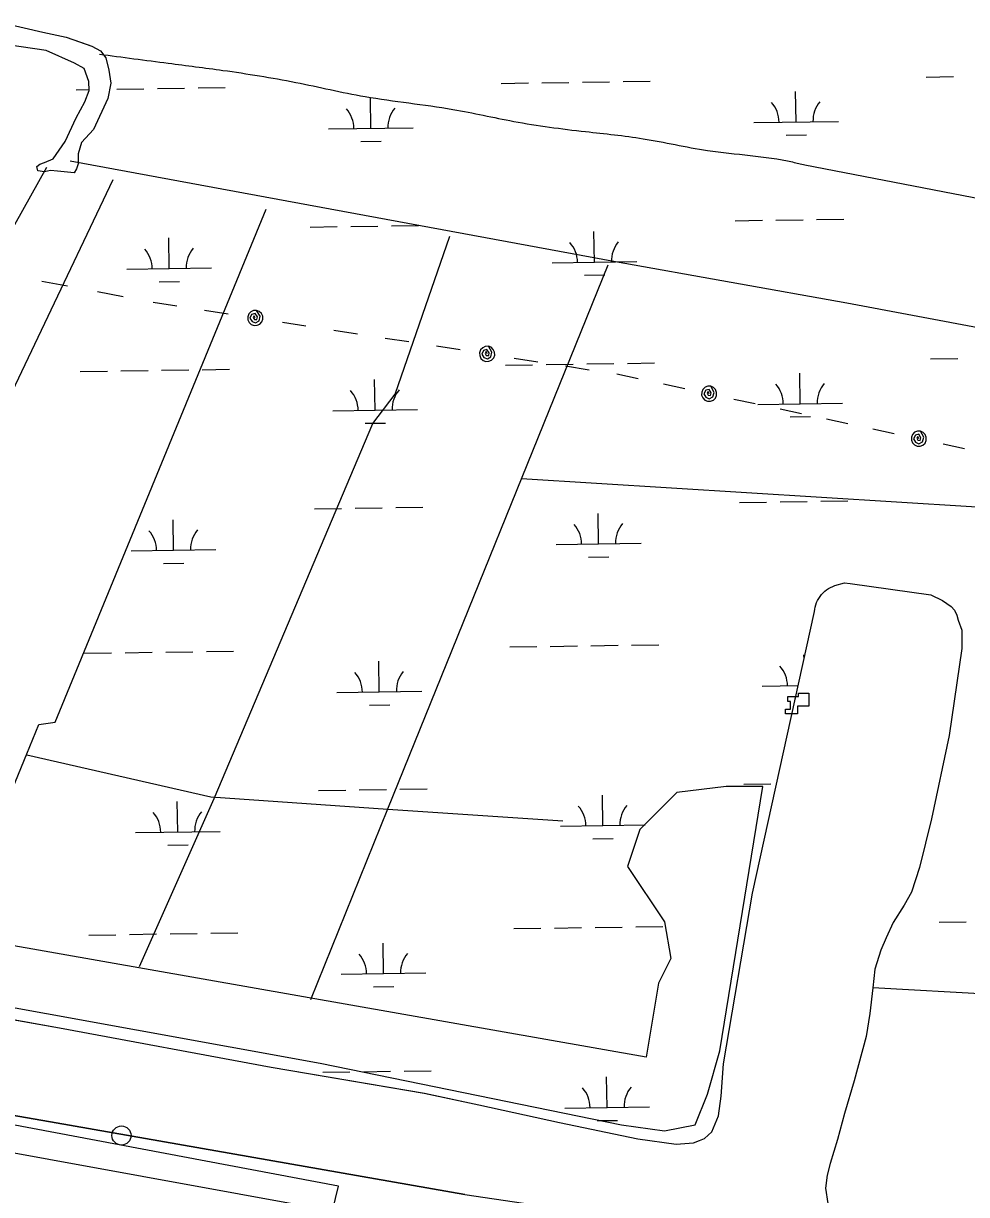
# Model space of a CAD drawing. Extents: x 3807117 to 3845308, y 337856 to 363736.
# Drawn here: x 3817285 to 3818398, y 358167 to 359550 of the extents above; entities that cross this region are included whole.
import ezdxf

# ---------------------------------------------------------------- set-up
doc = ezdxf.new("R2010")
doc.units = 0
for name, color, linetype in [('V-CHAN-DOCK', 7, 'Continuous'), ('V-DOMW-TANK', 7, 'Continuous'), ('V-SITE-VEGE', 7, 'Continuous'), ('V-TOPO-SHOR', 7, 'Continuous'), ('V-UTIL-LINE', 7, 'Continuous'), ('V-WETL-SWMP', 7, 'Continuous')]:
    doc.layers.add(name, color=color, linetype=linetype)

msp = doc.modelspace()

# ---------------------------------------------------------------- linework, layer by layer
at = {"layer": 'V-CHAN-DOCK'}
msp.add_lwpolyline([(3818186.8, 358755.1), (3818199.6, 358755.1), (3818199.6, 358759), (3818211.8, 358759), (3818211.8, 358743.6), (3818198.3, 358743.6), (3818198.3, 358734.6), (3818184.2, 358734.6), (3818184.2, 358740.4), (3818190, 358740.4), (3818190, 358749.4), (3818186.8, 358749.4)], close=True, dxfattribs=at)
at = {"layer": 'V-DOMW-TANK'}
msp.add_circle((3817400.3, 358236.9), 11.3, dxfattribs=at)
at = {"layer": 'V-SITE-VEGE'}
for points in [[(3815594.5, 358692.5), (3817634.8, 358322.2), (3817990.6, 358249.6), (3818041.4, 358242.4), (3818077.7, 358249.6), (3818092.2, 358285.9), (3818106.7, 358336.7), (3818157.6, 358649), (3818114, 358649), (3818055.9, 358641.7), (3818012.4, 358598.1), (3817997.8, 358554.6), (3818041.4, 358489.2), (3818048.7, 358445.7), (3818034.1, 358416.6), (3818019.6, 358329.5), (3816618.3, 358576.3)], [(3815144.4, 357313), (3815224.2, 357407.4), (3815296.8, 357552.6), (3815340.4, 357661.5), (3815362.2, 357763.1), (3815391.2, 357864.8), (3815485.6, 358024.5), (3815500.1, 358140.7), (3815536.4, 358227.8), (3815536.4, 358249.6), (3815667.1, 358431.1), (3815725.2, 358482), (3815783.3, 358496.5), (3815855.9, 358474.7), (3817649.3, 358148), (3817656.6, 358177), (3815768.8, 358532.8), (3815667.1, 358518.3), (3815580, 358467.4), (3815521.9, 358402.1), (3815456.6, 358264.1), (3815020.9, 357378.3), (3814977.4, 357342)]]:
    msp.add_lwpolyline(points, dxfattribs=at)
at = {"layer": 'V-TOPO-SHOR'}
msp.add_line((3818207.1, 359382.7), (3819244.6, 359182.7), dxfattribs=at)
for points in [[(3817263.6, 359549.8), (3817307.7, 359539.6), (3817335, 359533.5), (3817353.2, 359527.3), (3817365.2, 359523.1), (3817375.7, 359517.6), (3817382, 359509.3), (3817385.6, 359494.6), (3817387.8, 359479.2), (3817384.4, 359461), (3817367.2, 359424.5), (3817353.3, 359409.1), (3817349.2, 359395.8), (3817349.2, 359383.9), (3817347.2, 359378.3), (3817344.4, 359373.4), (3817324.8, 359375.3), (3817316.4, 359376), (3817309.4, 359374.5), (3817301.7, 359375.9), (3817300.3, 359380.8), (3817303.8, 359383.6), (3817309.4, 359385.7), (3817319.8, 359390), (3817333.7, 359410.4), (3817346.8, 359438.4), (3817357.2, 359457.4), (3817362, 359470.7), (3817361.9, 359481.2), (3817356.2, 359496.5), (3817345, 359502.7), (3817311.3, 359517.9), (3817265.8, 359524.6)], [(3817339.7, 359387.5), (3817983.5, 359268.9), (3818256.7, 359219.8), (3818908.3, 359097.4), (3819265.9, 359043.4), (3819536.7, 358997.1), (3819762.8, 358949.4), (3819999.6, 358899.9), (3820325, 358752.5), (3820675.2, 358598.3), (3821261.8, 358339.5), (3821379.5, 358286), (3821364.8, 358255.7)], [(3816837.2, 358529.8), (3817312.4, 359380.2)], [(3816992.8, 358501.8), (3817136.5, 358832.1), (3817390.6, 359365.5)], [(3817193.3, 358455.7), (3817288.8, 358687.5), (3817302.7, 358722.2), (3817322.1, 358725), (3817571.2, 359330.4)], [(3817421.7, 358436.4), (3817509.7, 358634.9), (3817697.2, 359077.5), (3817723.4, 359112), (3817788.1, 359298.5)], [(3817623.7, 358397.5), (3817714.6, 358622.6), (3817974.8, 359264.7)], [(3818846.4, 358951.7), (3817872.5, 359012.3)], [(3818218.4, 358855.4), (3818218.7, 358858.1), (3818219.3, 358860.8), (3818220, 358863.5), (3818220.9, 358866.1), (3818222.1, 358868.6), (3818223.4, 358871), (3818225, 358873.3), (3818226.7, 358875.5), (3818228.5, 358877.5), (3818230.6, 358879.4), (3818232.7, 358881.1), (3818235, 358882.6), (3818237.4, 358884), (3818239.9, 358885.2), (3818242.5, 358886.1), (3818253.7, 358889.5), (3818260.5, 358888.6), (3818355.6, 358875.4), (3818369.3, 358868.5), (3818379.6, 358861.6), (3818383.8, 358857.3), (3818386.4, 358851.3), (3818388.1, 358845.3), (3818392.3, 358833.3), (3818392.2, 358811.9), (3818377.3, 358709.1), (3818356.4, 358610.6), (3818342.5, 358553.2), (3818333, 358524.1), (3818324.3, 358508.7), (3818311.4, 358488.2), (3818302.8, 358470.2), (3818296.7, 358455.7), (3818289.8, 358433.4), (3818287.1, 358411.1), (3818283.6, 358381.1), (3818279.2, 358353.7), (3818265.3, 358301.5), (3818254, 358263), (3818245.4, 358232.1), (3818236.7, 358203.9), (3818233.2, 358190.2), (3818231.4, 358174.8), (3818234, 358156.7)], [(3816977.5, 358426.9), (3817327, 358363.9), (3817577.1, 358317.6), (3817757.8, 358287), (3817822.1, 358273), (3817917.2, 358252.1), (3818009.7, 358233), (3818055.1, 358226.8), (3818075.6, 358228.4), (3818082.5, 358231), (3818088.5, 358233.5), (3818097.1, 358241.2), (3818104.9, 358260.1), (3818108.4, 358283.2), (3818111.1, 358321.7), (3818145.2, 358523), (3818218.4, 358855.4)], [(3818769.4, 358772.5), (3818727.1, 358670.2), (3818688.1, 358575.1), (3818656.4, 358506.1), (3818637.1, 358440.2), (3818629.1, 358412.9), (3818621.2, 358401.8), (3818606.1, 358393.4), (3818593.7, 358389.5), (3818526.5, 358397.7), (3818427.9, 358403.5), (3818287.1, 358411.1)], [(3817921.5, 358608.2), (3817714.7, 358621.8), (3817505.9, 358636.3), (3817288.5, 358686)], [(3817262.4, 358262.3), (3817323.3, 358252)], [(3817323.3, 358252), (3817805.5, 358167.2), (3817920.3, 358150.5), (3817957.1, 358144.4), (3817976, 358138.3), (3817998.5, 358123.2)]]:
    msp.add_lwpolyline(points, dxfattribs=at)
msp.add_spline([(3817374.3, 359513.5), (3817455.6, 359502.9), (3817520.1, 359494.4), (3817606, 359480.2), (3817687.8, 359463.5), (3817791.6, 359448.3), (3817863.3, 359434.2), (3817948.1, 359422.1), (3818016.1, 359413.7), (3818092, 359399.9), (3818192.6, 359386.2), (3818207.1, 359382.7)], degree=3, dxfattribs=at)
at = {"layer": 'V-UTIL-LINE'}
for points in [[(3817306.5, 359245.7), (3817336.7, 359240)], [(3817372.2, 359233.2), (3817402.4, 359227.5)], [(3817437.9, 359220.8), (3817465.7, 359216.5)], [(3817498.5, 359211.4), (3817526.4, 359207.1)], [(3817558.3, 359202.1), (3817557.1, 359204.7), (3817555.9, 359202.7), (3817557.2, 359200.3), (3817560.1, 359200.1), (3817560.8, 359203.5), (3817558.1, 359207.3), (3817554, 359206.2), (3817552, 359201.7), (3817554.5, 359197.9), (3817558.7, 359196.3), (3817562.8, 359198.7), (3817564, 359204.1), (3817559.7, 359211), (3817556.2, 359210.9), (3817553, 359209.4), (3817550.6, 359206.8), (3817549.4, 359203.5), (3817549.6, 359200), (3817551.1, 359196.8), (3817553.6, 359194.5), (3817556.9, 359193.2), (3817560.4, 359193.4), (3817563.6, 359194.9), (3817566, 359197.5), (3817567.2, 359200.8), (3817567.1, 359204.3), (3817565.6, 359207.5), (3817563, 359209.8), (3817559.7, 359211)], [(3817590.3, 359197.2), (3817618.1, 359192.9)], [(3817650.9, 359187.8), (3817678.8, 359183.5)], [(3817711.5, 359178.4), (3817739.4, 359174.1)], [(3817772.2, 359169), (3817800, 359164.7)], [(3817832, 359159.7), (3817830.7, 359162.3), (3817829.6, 359160.3), (3817830.8, 359157.8), (3817833.8, 359157.7), (3817834.5, 359161), (3817831.8, 359164.9), (3817827.7, 359163.7), (3817825.7, 359159.3), (3817828.2, 359155.5), (3817832.4, 359153.8), (3817836.5, 359156.3), (3817837.7, 359161.7), (3817833.4, 359168.6), (3817829.8, 359168.5), (3817826.7, 359167), (3817824.3, 359164.4), (3817823.1, 359161.1), (3817823.2, 359157.6), (3817824.7, 359154.4), (3817827.3, 359152), (3817830.6, 359150.8), (3817834.1, 359151), (3817837.3, 359152.4), (3817839.7, 359155), (3817840.9, 359158.3), (3817840.7, 359161.8), (3817839.2, 359165), (3817836.7, 359167.4), (3817833.4, 359168.6)], [(3817863.9, 359154.8), (3817891.8, 359150.4)], [(3817924.6, 359145.4), (3817952.4, 359141)], [(3817985.2, 359136), (3818010.4, 359130.5)], [(3818040, 359124.2), (3818065.2, 359118.8)], [(3818094.1, 359112.6), (3818093, 359115.3), (3818091.7, 359113.3), (3818092.9, 359110.8), (3818095.8, 359110.5), (3818096.6, 359113.8), (3818094.2, 359117.8), (3818090, 359116.8), (3818087.8, 359112.5), (3818090.1, 359108.6), (3818094.1, 359106.7), (3818098.4, 359108.9), (3818099.9, 359114.2), (3818096, 359121.4), (3818092.5, 359121.5), (3818089.2, 359120.2), (3818086.7, 359117.7), (3818085.3, 359114.5), (3818085.2, 359111), (3818086.5, 359107.7), (3818089, 359105.2), (3818092.2, 359103.8), (3818095.7, 359103.7), (3818099, 359105), (3818101.5, 359107.5), (3818102.9, 359110.7), (3818102.9, 359114.2), (3818101.6, 359117.5), (3818099.2, 359120), (3818096, 359121.4)], [(3818123, 359106.4), (3818148.2, 359101)], [(3818177.8, 359094.6), (3818203, 359089.2)], [(3818232.6, 359082.9), (3818257.8, 359077.5)], [(3818287.4, 359071.1), (3818312.6, 359065.7)], [(3818341.5, 359059.5), (3818340.4, 359062.2), (3818339.2, 359060.2), (3818340.3, 359057.7), (3818343.2, 359057.4), (3818344.1, 359060.7), (3818341.6, 359064.7), (3818337.5, 359063.8), (3818335.2, 359059.5), (3818337.5, 359055.5), (3818341.6, 359053.6), (3818345.8, 359055.9), (3818347.3, 359061.2), (3818343.4, 359068.3), (3818339.9, 359068.4), (3818336.6, 359067.1), (3818334.1, 359064.6), (3818332.7, 359061.4), (3818332.7, 359057.9), (3818334, 359054.6), (3818336.4, 359052.1), (3818339.6, 359050.7), (3818343.1, 359050.7), (3818346.4, 359052), (3818348.9, 359054.4), (3818350.3, 359057.6), (3818350.4, 359061.2), (3818349.1, 359064.4), (3818346.6, 359066.9), (3818343.4, 359068.3)], [(3818370.4, 359053.3), (3818395.6, 359047.9)]]:
    msp.add_lwpolyline(points, dxfattribs=at)
at = {"layer": 'V-WETL-SWMP'}
for p, q in [((3817263.6, 359549.8), (3817307.7, 359539.6)), ((3817307.7, 359539.6), (3817335, 359533.5)), ((3817311.3, 359517.9), (3817265.8, 359524.6)), ((3817335, 359533.5), (3817365.2, 359523.1)), ((3817345, 359502.7), (3817311.3, 359517.9)), ((3817365.2, 359523.1), (3817375.7, 359517.6)), ((3817375.7, 359517.6), (3817382, 359509.3)), ((3817356.2, 359496.5), (3817345, 359502.7)), ((3817382, 359509.3), (3817385.6, 359494.6)), ((3817361.9, 359481.2), (3817356.2, 359496.5)), ((3817385.6, 359494.6), (3817387.8, 359479.2)), ((3818350.4, 359486.5), (3818382.4, 359487)), ((3817346.7, 359471.5), (3817362, 359471.7)), ((3817357.2, 359457.4), (3817362, 359470.7)), ((3817362, 359470.7), (3817361.9, 359481.2)), ((3817387.8, 359479.2), (3817384.4, 359461)), ((3817394.7, 359472.2), (3817426.7, 359472.7)), ((3817442.7, 359472.9), (3817474.7, 359473.4)), ((3817490.7, 359473.6), (3817522.7, 359474.1)), ((3817848.6, 359479), (3817880.6, 359479.5)), ((3817896.6, 359479.7), (3817928.6, 359480.2)), ((3817944.6, 359480.4), (3817976.6, 359480.9)), ((3817992.6, 359481.1), (3818024.6, 359481.6)), ((3818196.6, 359433.5), (3818196.1, 359469.4)), ((3817346.8, 359438.4), (3817357.2, 359457.4)), ((3817384.4, 359461), (3817367.2, 359424.5)), ((3817694.8, 359425.9), (3817694.2, 359461.9)), ((3817333.7, 359410.4), (3817346.8, 359438.4)), ((3818146.6, 359432.7), (3818246.6, 359434.2)), ((3817367.2, 359424.5), (3817353.3, 359409.1)), ((3817644.8, 359425.2), (3817744.8, 359426.7)), ((3818184.9, 359417.8), (3818208.8, 359418.2)), ((3817319.8, 359390), (3817333.7, 359410.4)), ((3817353.3, 359409.1), (3817349.2, 359395.8)), ((3817683, 359410.3), (3817707, 359410.7)), ((3817309.4, 359385.7), (3817319.8, 359390)), ((3817349.2, 359395.8), (3817349.2, 359383.9)), ((3817300.3, 359380.8), (3817303.8, 359383.6)), ((3817301.7, 359375.9), (3817300.3, 359380.8)), ((3817309.4, 359374.5), (3817301.7, 359375.9)), ((3817303.8, 359383.6), (3817309.4, 359385.7)), ((3817316.4, 359376), (3817309.4, 359374.5)), ((3817324.8, 359375.3), (3817316.4, 359376)), ((3817344.4, 359373.4), (3817324.8, 359375.3)), ((3817347.2, 359378.3), (3817344.4, 359373.4)), ((3817349.2, 359383.9), (3817347.2, 359378.3)), ((3818124.9, 359316.9), (3818156.9, 359317.4)), ((3818172.9, 359317.7), (3818204.9, 359318.1)), ((3818220.9, 359318.4), (3818252.9, 359318.8)), ((3817623.1, 359309.4), (3817655.1, 359309.9)), ((3817671.1, 359310.1), (3817703.1, 359310.6)), ((3817719.1, 359310.9), (3817751.1, 359311.3)), ((3817958.6, 359268), (3817958.1, 359304)), ((3817456.7, 359260.5), (3817456.2, 359296.5)), ((3817908.6, 359267.3), (3818008.6, 359268.8)), ((3817406.8, 359259.7), (3817506.7, 359261.2)), ((3817946.8, 359252.4), (3817970.8, 359252.8)), ((3817445, 359244.9), (3817469, 359245.2)), ((3818355.4, 359153.9), (3818387.4, 359154.3)), ((3817351.7, 359138.8), (3817383.7, 359139.3)), ((3817399.7, 359139.5), (3817431.7, 359140)), ((3817447.7, 359140.3), (3817479.7, 359140.7)), ((3817495.7, 359141), (3817527.7, 359141.5)), ((3817853.6, 359146.3), (3817885.6, 359146.8)), ((3817901.6, 359147.1), (3817933.6, 359147.5)), ((3817949.6, 359147.8), (3817981.6, 359148.3)), ((3817997.6, 359148.5), (3818029.5, 359149)), ((3817699.8, 359093.3), (3817699.2, 359129.3)), ((3818201.6, 359100.8), (3818201.1, 359136.8)), ((3818151.6, 359100.1), (3818251.6, 359101.6)), ((3817649.8, 359092.5), (3817749.7, 359094)), ((3818189.8, 359085.2), (3818213.8, 359085.6)), ((3817688, 359077.7), (3817712, 359078)), ((3818177.9, 358985), (3818209.9, 358985.5)), ((3818225.9, 358985.7), (3818257.9, 358986.2)), ((3817628.1, 358976.8), (3817660.1, 358977.3)), ((3817676.1, 358977.5), (3817708.1, 358978)), ((3817724.1, 358978.2), (3817756.1, 358978.7)), ((3817963.6, 358935.4), (3817963, 358971.4)), ((3818129.9, 358984.3), (3818161.9, 358984.8)), ((3817461.7, 358927.8), (3817461.2, 358963.8)), ((3817913.6, 358934.6), (3818013.6, 358936.1)), ((3817411.7, 358927.1), (3817511.7, 358928.6)), ((3817951.8, 358919.8), (3817975.8, 358920.1)), ((3817450, 358912.2), (3817474, 358912.6)), ((3818242.5, 358886.1), (3818253.7, 358889.5)), ((3818253.7, 358889.5), (3818260.5, 358888.6)), ((3818260.5, 358888.6), (3818355.6, 358875.4)), ((3818225, 358873.3), (3818226.7, 358875.5)), ((3818226.7, 358875.5), (3818228.5, 358877.5)), ((3818228.5, 358877.5), (3818230.6, 358879.4)), ((3818230.6, 358879.4), (3818232.7, 358881.1)), ((3818232.7, 358881.1), (3818235, 358882.6)), ((3818235, 358882.6), (3818237.4, 358884)), ((3818237.4, 358884), (3818239.9, 358885.2)), ((3818239.9, 358885.2), (3818242.5, 358886.1)), ((3818355.6, 358875.4), (3818369.3, 358868.5)), ((3818218.7, 358858.1), (3818219.3, 358860.8)), ((3818219.3, 358860.8), (3818220, 358863.5)), ((3818220, 358863.5), (3818220.9, 358866.1)), ((3818220.9, 358866.1), (3818222.1, 358868.6)), ((3818222.1, 358868.6), (3818223.4, 358871)), ((3818223.4, 358871), (3818225, 358873.3)), ((3818369.3, 358868.5), (3818379.6, 358861.6)), ((3818379.6, 358861.6), (3818383.8, 358857.3)), ((3818145.2, 358523), (3818218.4, 358855.4)), ((3818218.4, 358855.4), (3818218.7, 358858.1)), ((3818383.8, 358857.3), (3818386.4, 358851.3)), ((3818386.4, 358851.3), (3818388.1, 358845.3)), ((3818388.1, 358845.3), (3818392.3, 358833.3)), ((3818392.3, 358833.3), (3818392.2, 358811.9)), ((3818392.3, 358821.7), (3818392.4, 358821.7)), ((3817356.7, 358806.2), (3817388.7, 358806.7)), ((3817404.7, 358806.9), (3817436.7, 358807.4)), ((3817452.7, 358807.6), (3817484.7, 358808.1)), ((3817500.7, 358808.3), (3817532.7, 358808.8)), ((3817858.6, 358813.7), (3817890.5, 358814.2)), ((3817906.5, 358814.4), (3817938.5, 358814.9)), ((3817954.5, 358815.1), (3817986.5, 358815.6)), ((3818002.5, 358815.9), (3818034.5, 358816.3)), ((3818392.2, 358811.9), (3818377.3, 358709.1)), ((3817704.7, 358760.7), (3817704.2, 358796.7)), ((3818206.1, 358799.6), (3818206, 358804.2)), ((3818156.6, 358767.4), (3818199.2, 358768.1)), ((3817654.7, 358759.9), (3817754.7, 358761.4)), ((3818194.8, 358752.6), (3818195.8, 358752.6)), ((3817693, 358745), (3817717, 358745.4)), ((3818377.3, 358709.1), (3818356.4, 358610.6)), ((3817633.1, 358644.1), (3817665.1, 358644.6)), ((3817681.1, 358644.9), (3817713.1, 358645.3)), ((3817729.1, 358645.6), (3817761.1, 358646.1)), ((3818134.9, 358651.7), (3818166.9, 358652.1)), ((3817466.7, 358595.2), (3817466.2, 358631.2)), ((3817968.6, 358602.7), (3817968, 358638.7)), ((3817918.6, 358602), (3818018.6, 358603.5)), ((3818356.4, 358610.6), (3818342.5, 358553.2)), ((3817416.7, 358594.5), (3817516.7, 358596)), ((3817956.8, 358587.1), (3817980.8, 358587.5)), ((3817454.9, 358579.6), (3817478.9, 358580)), ((3818342.5, 358553.2), (3818333, 358524.1)), ((3818111.1, 358321.7), (3818145.2, 358523)), ((3818333, 358524.1), (3818324.3, 358508.7)), ((3818324.3, 358508.7), (3818311.4, 358488.2)), ((3818311.4, 358488.2), (3818302.8, 358470.2)), ((3818365.4, 358488.6), (3818397.4, 358489.1)), ((3817361.7, 358473.6), (3817393.7, 358474)), ((3817409.7, 358474.3), (3817441.7, 358474.8)), ((3817457.7, 358475), (3817489.7, 358475.5)), ((3817505.7, 358475.7), (3817537.7, 358476.2)), ((3817863.5, 358481.1), (3817895.5, 358481.6)), ((3817911.5, 358481.8), (3817943.5, 358482.3)), ((3817959.5, 358482.5), (3817991.5, 358483)), ((3818007.5, 358483.2), (3818039.5, 358483.7)), ((3817709.7, 358428), (3817709.2, 358464)), ((3818302.8, 358470.2), (3818296.7, 358455.7)), ((3818296.7, 358455.7), (3818289.8, 358433.4)), ((3818289.8, 358433.4), (3818287.1, 358411.1)), ((3816977.5, 358426.9), (3817327, 358363.9)), ((3817659.7, 358427.3), (3817759.7, 358428.8)), ((3817698, 358412.4), (3817721.9, 358412.8)), ((3818287.1, 358411.1), (3818283.6, 358381.1)), ((3818283.6, 358381.1), (3818279.2, 358353.7)), ((3817327, 358363.9), (3817577.1, 358317.6)), ((3818279.2, 358353.7), (3818265.3, 358301.5)), ((3818108.4, 358283.2), (3818111.1, 358321.7)), ((3817577.1, 358317.6), (3817757.9, 358287)), ((3817638, 358311.5), (3817670, 358312)), ((3817686, 358312.2), (3817718, 358312.7)), ((3817734, 358312.9), (3817766, 358313.4)), ((3817973.6, 358270.1), (3817973, 358306.1)), ((3818265.3, 358301.5), (3818254, 358263)), ((3817757.9, 358287), (3817822.1, 358273)), ((3818104.9, 358260.1), (3818108.4, 358283.2)), ((3817822.1, 358273), (3817917.2, 358252.1)), ((3817923.6, 358269.3), (3818023.5, 358270.8)), ((3817323.3, 358252), (3817262.4, 358262.3)), ((3817961.8, 358254.5), (3817985.8, 358254.8)), ((3818097.1, 358241.2), (3818104.9, 358260.1)), ((3818254, 358263), (3818245.4, 358232.1)), ((3817805.5, 358167.2), (3817323.3, 358252)), ((3817917.2, 358252.1), (3818009.7, 358233)), ((3818088.5, 358233.5), (3818097.1, 358241.2)), ((3818009.7, 358233), (3818055.1, 358226.8)), ((3818055.1, 358226.8), (3818075.6, 358228.4)), ((3818075.6, 358228.4), (3818082.5, 358231)), ((3818082.5, 358231), (3818088.5, 358233.5)), ((3818245.4, 358232.1), (3818236.7, 358203.9)), ((3818236.7, 358203.9), (3818233.2, 358190.2)), ((3818233.2, 358190.2), (3818231.4, 358174.8)), ((3818231.4, 358174.8), (3818234, 358156.7))]:
    msp.add_line(p, q, dxfattribs=at)
for centre, start, end in [((3818141.4, 359433.1), 0.0865, 41.6302), ((3818251.8, 359434.8), 140.0865, 181.6302), ((3817639.5, 359425.6), 0.0865, 41.6302), ((3817750, 359427.2), 140.0865, 181.6302), ((3817903.4, 359267.7), 0.0865, 41.6302), ((3818013.8, 359269.3), 140.0865, 181.6302), ((3817401.5, 359260.1), 0.0865, 41.6302), ((3817512, 359261.8), 140.0865, 181.6302), ((3818146.4, 359100.5), 0.0865, 41.6302), ((3818256.8, 359102.1), 140.0865, 181.6302), ((3817644.5, 359092.9), 0.0865, 41.6302), ((3817755, 359094.6), 140.0865, 181.6302), ((3817908.3, 358935), 0.0865, 41.6302), ((3818018.8, 358936.7), 140.0865, 181.6302), ((3817406.5, 358927.5), 0.0865, 41.6302), ((3817517, 358929.2), 140.0865, 181.6302), ((3817649.5, 358760.3), 0.0865, 41.6302), ((3817760, 358762), 140.0865, 181.6302), ((3818151.3, 358767.8), 0.0865, 41.6302), ((3817913.3, 358602.4), 0.0865, 41.6302), ((3818023.8, 358604), 140.0865, 181.6302), ((3817411.5, 358594.9), 0.0865, 41.6302), ((3817521.9, 358596.5), 140.0865, 181.6302), ((3817654.5, 358427.7), 0.0865, 41.6302), ((3817764.9, 358429.3), 140.0865, 181.6302), ((3818028.8, 358271.4), 140.0865, 181.6302), ((3817918.3, 358269.7), 0.0865, 41.6302)]:
    msp.add_arc(centre, 35.2, start, end, dxfattribs=at)

doc.saveas('drawing.dxf')
